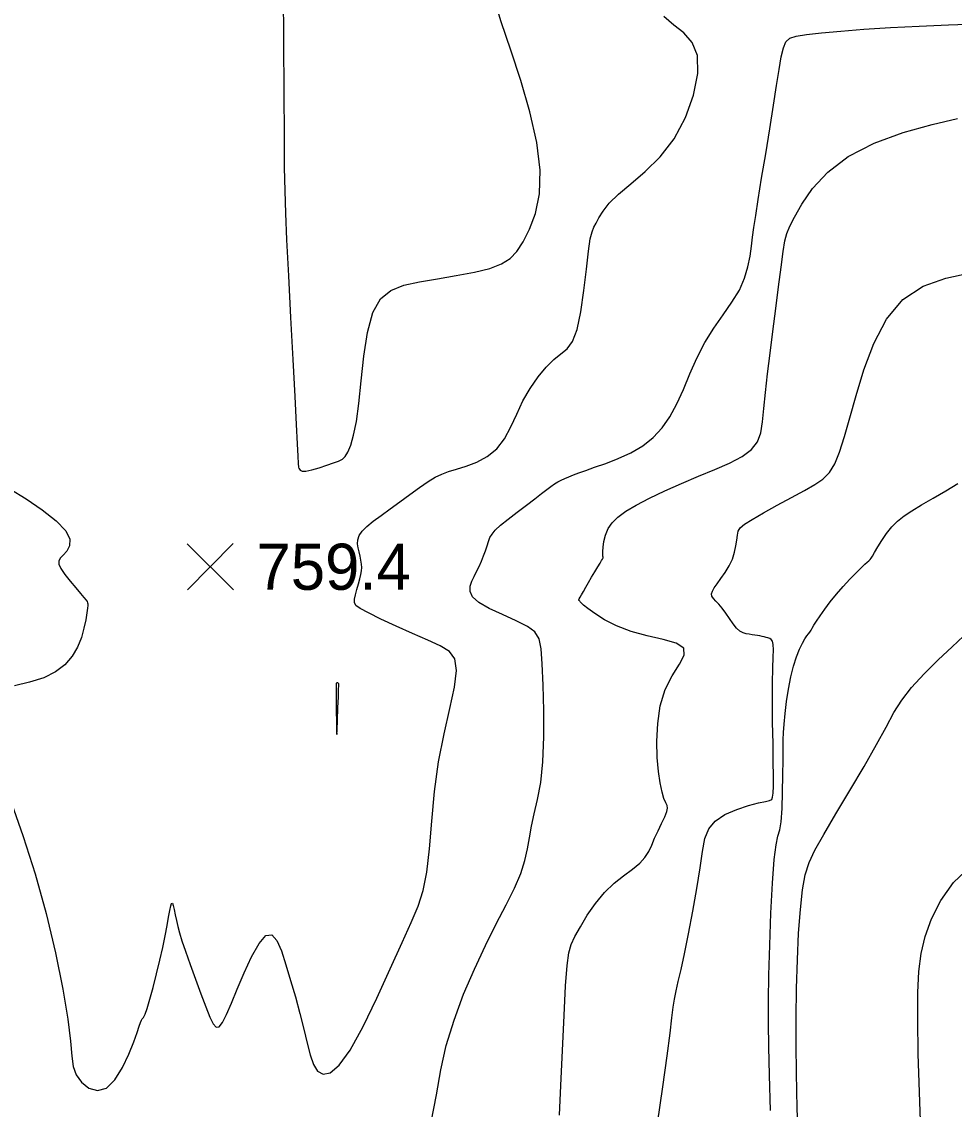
# Model space of a CAD drawing. Extents: x 2566142 to 2571431, y 418755 to 421584.
# Drawn here: x 2566869.4 to 2567172.5, y 420356.5 to 420710 of the extents above; entities that cross this region are included whole.
import ezdxf

# ---------------------------------------------------------------- set-up
doc = ezdxf.new("R2010")
doc.units = 0
for name, color, linetype in [('Contour_ADS_Major', 7, 'Continuous'), ('Contour_ADS_Minor', 7, 'Continuous'), ('Contour_ADS_Spot_Elevation', 7, 'Continuous')]:
    doc.layers.add(name, color=color, linetype=linetype)

# ---------------------------------------------------------------- blocks, each defined once
blk = doc.blocks.new('S750')
at = {"layer": 'Contour_ADS_Spot_Elevation'}
for p, q in [((-0.5, 0.498), (0.5, -0.498)), ((-0.498, -0.5), (0.498, 0.5))]:
    blk.add_line(p, q, dxfattribs=at)

msp = doc.modelspace()

# ---------------------------------------------------------------- linework, layer by layer
at = {"layer": 'Contour_ADS_Major'}
for points in [[(2566954.41, 420719.82), (2566954.52, 420703.4), (2566954.6, 420686.97), (2566954.68, 420672.85), (2566954.75, 420662.62), (2566954.87, 420654.96), (2566955.1, 420647.79), (2566955.49, 420639.08), (2566956.09, 420627.4), (2566956.81, 420613.85), (2566957.54, 420600.18), (2566958.18, 420588.12), (2566958.65, 420579.04), (2566958.96, 420572.75), (2566959.15, 420568.71), (2566959.28, 420566.37), (2566959.38, 420565.2), (2566959.46, 420564.79), (2566959.53, 420564.79), (2566959.58, 420564.8), (2566959.65, 420564.57), (2566959.91, 420564.2), (2566960.55, 420563.9), (2566961.79, 420563.87), (2566963.72, 420564.26), (2566966.08, 420564.96), (2566968.53, 420565.78), (2566970.72, 420566.54), (2566972.39, 420567.14), (2566973.61, 420567.76), (2566974.57, 420568.66), (2566975.43, 420570.1), (2566976.34, 420572.33), (2566977.28, 420575.57), (2566978.18, 420580.03), (2566979, 420585.91), (2566979.74, 420593.25), (2566980.57, 420601.25), (2566981.74, 420608.96), (2566983.49, 420615.4), (2566986.03, 420619.86), (2566989.39, 420622.65), (2566993.6, 420624.31), (2566998.67, 420625.41), (2567004.52, 420626.42)], [(2567004.52, 420626.42), (2567010.66, 420627.46), (2567016.54, 420628.57), (2567021.58, 420629.8), (2567025.37, 420631.22), (2567028.15, 420632.99), (2567030.35, 420635.33), (2567032.37, 420638.43), (2567034.49, 420642.49), (2567036.41, 420647.64), (2567037.69, 420654), (2567037.92, 420661.69), (2567036.79, 420670.72), (2567034.56, 420680.63), (2567031.61, 420690.83), (2567028.34, 420700.74), (2567025.19, 420709.91), (2567022.77, 420718.33)], [(2567115.8, 420447.25), (2567116.25, 420449.92), (2567116.56, 420454.17), (2567116.74, 420459.52), (2567116.83, 420465.09), (2567116.87, 420470.03), (2567116.88, 420473.71), (2567116.91, 420476.49), (2567117, 420478.94), (2567117.2, 420481.65), (2567117.54, 420485.05), (2567118.03, 420488.96), (2567118.66, 420493.05), (2567119.43, 420496.99), (2567120.32, 420500.51), (2567121.28, 420503.52), (2567122.25, 420506.01), (2567123.15, 420507.95), (2567123.93, 420509.35), (2567124.6, 420510.32), (2567125.15, 420511.02), (2567125.6, 420511.58), (2567125.97, 420512.16), (2567126.36, 420512.87), (2567126.91, 420513.82), (2567127.72, 420515.14), (2567128.91, 420516.9), (2567130.43, 420519.02), (2567132.23, 420521.39), (2567134.26, 420523.88), (2567136.44, 420526.38), (2567138.61, 420528.74), (2567140.62, 420530.82), (2567142.27, 420532.48), (2567143.46, 420533.61), (2567144.24, 420534.3), (2567144.72, 420534.71), (2567145.02, 420534.96), (2567145.25, 420535.2), (2567145.52, 420535.59), (2567145.94, 420536.29), (2567146.62, 420537.47), (2567147.65, 420539.23), (2567148.99, 420541.37), (2567150.55, 420543.65), (2567152.27, 420545.8), (2567154.13, 420547.66), (2567156.23, 420549.33), (2567158.77, 420551.01), (2567161.91, 420552.89), (2567165.71, 420555.1), (2567169.79, 420557.49), (2567173.66, 420559.86)], [(2567112.79, 420356.07), (2567112.48, 420367.51), (2567112.26, 420376.71), (2567112.15, 420384.42), (2567112.15, 420391.8), (2567112.29, 420400.01), (2567112.56, 420409.78), (2567112.95, 420420.2), (2567113.44, 420429.94), (2567114, 420437.65), (2567114.62, 420442.44), (2567115.23, 420445.19), (2567115.8, 420447.25)]]:
    msp.add_lwpolyline(points, dxfattribs=at)
msp.add_lwpolyline([(2566972.32, 420490.54), (2566972.41, 420492.92), (2566972.46, 420494.2), (2566972.46, 420494.74), (2566972.4, 420494.9), (2566972.28, 420494.99), (2566972.13, 420495.06), (2566971.96, 420495.08), (2566971.81, 420495.05), (2566971.7, 420494.96), (2566971.63, 420494.81), (2566971.59, 420494.61), (2566971.58, 420494.36), (2566971.58, 420494.03), (2566971.59, 420493.33), (2566971.61, 420491.96), (2566971.63, 420489.57), (2566971.64, 420486.09), (2566971.67, 420482.34), (2566971.71, 420479.38), (2566971.79, 420478.27), (2566971.91, 420479.7), (2566972.05, 420482.96), (2566972.19, 420486.94), (2566972.32, 420490.54)], close=True, dxfattribs=at)
at = {"layer": 'Contour_ADS_Minor'}
for points in [[(2567023.82, 420571.12), (2567026.32, 420574.39), (2567028.39, 420578.25), (2567030.31, 420582.45), (2567032.33, 420586.71), (2567034.67, 420590.8), (2567037.22, 420594.53), (2567039.84, 420597.73), (2567042.37, 420600.22), (2567044.66, 420602), (2567046.69, 420603.68), (2567048.45, 420606.06), (2567049.93, 420609.91), (2567051.15, 420615.7), (2567052.14, 420622.64), (2567052.94, 420629.59), (2567053.62, 420635.43), (2567054.21, 420639.35), (2567054.78, 420641.72), (2567055.4, 420643.22), (2567056.11, 420644.53), (2567057.03, 420646.22), (2567058.37, 420648.36), (2567060.39, 420650.94), (2567063.35, 420653.92), (2567067.38, 420657.32), (2567072.1, 420661.31), (2567076.97, 420666.1), (2567081.49, 420671.91), (2567085.18, 420678.8), (2567087.8, 420686.13), (2567089.16, 420693.13), (2567089.03, 420699.02), (2567087.37, 420703.26), (2567084.61, 420706.31), (2567081.34, 420708.87), (2567078.12, 420711.65)], [(2567020.15, 420409.74), (2567023.64, 420416.69), (2567026.82, 420422.86), (2567029.54, 420428.31), (2567031.61, 420433.09), (2567032.96, 420437.28), (2567033.8, 420441.08), (2567034.41, 420444.72), (2567035.07, 420448.44), (2567036.01, 420452.48), (2567037.08, 420457.13), (2567038.1, 420462.68), (2567038.83, 420469.43), (2567039.15, 420477.47), (2567039.13, 420486.07), (2567038.9, 420494.29), (2567038.59, 420501.2), (2567038.25, 420506.11), (2567037.59, 420509.37), (2567036.23, 420511.6), (2567033.8, 420513.41), (2567030.1, 420515.27), (2567025.7, 420517.25), (2567021.39, 420519.25), (2567017.93, 420521.2), (2567015.9, 420523.03), (2567015.11, 420524.77), (2567015.18, 420526.44), (2567015.74, 420528.07), (2567016.48, 420529.67), (2567017.27, 420531.28), (2567018.08, 420532.91), (2567018.84, 420534.59), (2567019.52, 420536.3), (2567020.13, 420538), (2567020.66, 420539.6), (2567021.14, 420541.04), (2567021.61, 420542.27), (2567022.27, 420543.43), (2567023.33, 420544.72), (2567025.03, 420546.31), (2567027.48, 420548.31), (2567030.42, 420550.57), (2567033.45, 420552.84), (2567036.2, 420554.9), (2567038.38, 420556.57), (2567040.05, 420557.88), (2567041.38, 420558.89), (2567042.53, 420559.71), (2567043.64, 420560.39), (2567044.78, 420560.98), (2567045.98, 420561.53), (2567047.28, 420562.07), (2567048.74, 420562.65), (2567050.51, 420563.32), (2567052.75, 420564.14), (2567055.63, 420565.15), (2567059.23, 420566.42), (2567063.27, 420567.97), (2567067.42, 420569.86), (2567071.31, 420572.13), (2567074.69, 420574.81), (2567077.58, 420577.95), (2567080.1, 420581.58), (2567082.36, 420585.76), (2567084.47, 420590.47), (2567086.59, 420595.52), (2567088.85, 420600.66), (2567091.41, 420605.66), (2567094.34, 420610.32), (2567097.4, 420614.66), (2567100.28, 420618.77), (2567102.69, 420622.72), (2567104.38, 420626.57), (2567105.48, 420630.27), (2567106.15, 420633.76), (2567106.59, 420636.97), (2567106.97, 420639.93), (2567107.4, 420643.09), (2567107.98, 420647), (2567108.8, 420652.22), (2567109.92, 420659.07), (2567111.23, 420666.98), (2567112.58, 420675.16), (2567113.81, 420682.81), (2567114.8, 420689.27), (2567115.6, 420694.48), (2567116.3, 420698.51), (2567116.98, 420701.44), (2567117.78, 420703.38), (2567119.04, 420704.57), (2567121.15, 420705.29), (2567124.49, 420705.81), (2567129.36, 420706.36), (2567135.66, 420706.95), (2567143.19, 420707.54), (2567151.77, 420708.08), (2567161.13, 420708.56), (2567170.65, 420708.95), (2567179.64, 420709.27)], [(2567050.75, 420521.7), (2567050.64, 420521.79), (2567050.53, 420521.85), (2567050.45, 420521.9), (2567050.41, 420521.96), (2567050.44, 420522.09), (2567050.58, 420522.38), (2567050.87, 420522.9), (2567051.34, 420523.71), (2567051.96, 420524.8), (2567052.74, 420526.14), (2567053.65, 420527.69), (2567054.66, 420529.41), (2567055.69, 420531.15), (2567056.63, 420532.73), (2567057.38, 420534), (2567057.89, 420534.83), (2567058.17, 420535.31), (2567058.31, 420535.54), (2567058.36, 420535.67), (2567058.39, 420535.79), (2567058.4, 420535.9), (2567058.39, 420536), (2567058.36, 420536.08), (2567058.31, 420536.15), (2567058.26, 420536.35), (2567058.24, 420536.82), (2567058.26, 420537.74), (2567058.38, 420539.2), (2567058.66, 420541.05), (2567059.18, 420543.12), (2567060.04, 420545.19), (2567061.33, 420547.12), (2567063.18, 420548.96), (2567065.73, 420550.84), (2567069.14, 420552.86), (2567073.47, 420555.1), (2567078.49, 420557.48), (2567083.9, 420559.89), (2567089.39, 420562.23), (2567094.67, 420564.41), (2567099.47, 420566.51), (2567103.54, 420568.64), (2567106.62, 420570.9), (2567108.56, 420573.42), (2567109.63, 420576.35), (2567110.18, 420579.89), (2567110.58, 420584.22), (2567111.12, 420589.46), (2567111.82, 420595.51), (2567112.65, 420602.19), (2567113.55, 420609.32), (2567114.48, 420616.7), (2567115.39, 420623.83), (2567116.21, 420630.19), (2567116.9, 420635.26), (2567117.46, 420638.72), (2567118.08, 420641.18), (2567119.03, 420643.46), (2567120.57, 420646.41), (2567122.96, 420650.62), (2567126.48, 420655.71), (2567131.43, 420661.1), (2567138.08, 420666.19), (2567146.52, 420670.48), (2567155.93, 420673.92), (2567165.3, 420676.58), (2567173.62, 420678.5)], [(2567129.86, 420561.32), (2567131.93, 420563.41), (2567133.66, 420566.23), (2567135.25, 420570.1), (2567136.86, 420575.1), (2567138.62, 420581.24), (2567140.68, 420588.52), (2567143.18, 420596.8), (2567146.37, 420605.34), (2567150.5, 420613.27), (2567155.82, 420619.69), (2567162.44, 420623.99), (2567169.81, 420626.6), (2567177.23, 420628.2)], [(2566918.35, 420423.4), (2566918.63, 420422.68), (2566918.96, 420421.37), (2566919.31, 420419.68), (2566919.7, 420417.82), (2566920.13, 420415.92), (2566920.69, 420413.79), (2566921.48, 420411.17), (2566922.6, 420407.8), (2566924.1, 420403.55), (2566925.84, 420398.78), (2566927.61, 420394.02), (2566929.23, 420389.76), (2566930.54, 420386.44), (2566931.62, 420384.21), (2566932.59, 420383.13), (2566933.58, 420383.28), (2566934.68, 420384.69), (2566935.99, 420387.27), (2566937.55, 420390.92), (2566939.44, 420395.5), (2566941.67, 420400.78), (2566944.1, 420406.03), (2566946.53, 420410.38), (2566948.76, 420412.99), (2566950.66, 420413.21), (2566952.29, 420411.35), (2566953.78, 420407.92), (2566955.26, 420403.42), (2566956.8, 420398.33), (2566958.35, 420392.97), (2566959.81, 420387.61), (2566961.1, 420382.54), (2566962.16, 420377.99), (2566963.13, 420374.11), (2566964.2, 420371.04), (2566965.56, 420368.88), (2566967.36, 420367.82), (2566969.7, 420368.28), (2566972.61, 420370.75), (2566976.17, 420375.71), (2566980.34, 420383.33), (2566984.81, 420392.59), (2566989.16, 420402.15), (2566993.01, 420410.67), (2566996.03, 420417.22), (2566998.29, 420422.49), (2566999.93, 420427.55), (2567001.09, 420433.5), (2567001.95, 420441.13), (2567002.71, 420450.09), (2567003.62, 420459.73), (2567004.9, 420469.4), (2567006.67, 420478.52), (2567008.56, 420486.71), (2567010.09, 420493.67), (2567010.77, 420499.1), (2567010.22, 420502.82), (2567008.42, 420505.29), (2567005.46, 420507.11), (2567001.41, 420508.89), (2566996.46, 420511.06), (2566991.15, 420513.47), (2566986.14, 420515.82), (2566982.08, 420517.81), (2566979.44, 420519.22), (2566978.04, 420520.24), (2566977.55, 420521.15), (2566977.6, 420522.24), (2566977.91, 420523.71), (2566978.35, 420525.43), (2566978.83, 420527.23), (2566979.28, 420528.89), (2566979.62, 420530.28), (2566979.84, 420531.47), (2566979.92, 420532.56), (2566979.86, 420533.69), (2566979.66, 420534.92), (2566979.37, 420536.26), (2566979.05, 420537.63), (2566978.76, 420538.99), (2566978.58, 420540.3), (2566978.64, 420541.6), (2566979.07, 420542.93), (2566980.02, 420544.34), (2566981.57, 420545.88), (2566983.68, 420547.58), (2566986.24, 420549.47), (2566989.17, 420551.59), (2566992.35, 420553.94), (2566995.59, 420556.34), (2566998.71, 420558.59), (2567001.49, 420560.49), (2567003.83, 420561.9), (2567005.94, 420562.93), (2567008.13, 420563.76), (2567010.69, 420564.57), (2567013.82, 420565.54), (2567017.28, 420566.83), (2567020.73, 420568.64), (2567023.82, 420571.12)], [(2567076.02, 420351.83), (2567077.76, 420363.8), (2567079.19, 420373.87), (2567080.15, 420381.17), (2567080.74, 420386.16), (2567081.14, 420389.61), (2567081.54, 420392.3), (2567082.09, 420394.93), (2567082.81, 420397.98), (2567083.73, 420401.85), (2567084.86, 420406.94), (2567086.17, 420413.47), (2567087.54, 420420.83), (2567088.83, 420428.25), (2567089.9, 420434.94), (2567090.68, 420440.29), (2567091.49, 420444.42), (2567092.74, 420447.6), (2567094.83, 420450.13), (2567098, 420452.23), (2567101.81, 420453.94), (2567105.65, 420455.24), (2567108.92, 420456.09), (2567111.16, 420456.54), (2567112.49, 420456.8), (2567113.18, 420457.16), (2567113.5, 420457.87), (2567113.68, 420459.22), (2567113.76, 420461.44), (2567113.77, 420464.75), (2567113.71, 420469.38), (2567113.61, 420475.38), (2567113.5, 420482.18), (2567113.42, 420489), (2567113.42, 420495.1), (2567113.52, 420499.87), (2567113.66, 420503.38), (2567113.75, 420505.85), (2567113.7, 420507.51), (2567113.46, 420508.57), (2567113.05, 420509.19), (2567112.53, 420509.52), (2567111.95, 420509.71), (2567111.36, 420509.86), (2567110.74, 420510.02), (2567110.08, 420510.16), (2567109.36, 420510.31), (2567108.57, 420510.45), (2567107.72, 420510.58), (2567106.82, 420510.72), (2567105.88, 420510.85), (2567104.91, 420511.01), (2567103.9, 420511.3), (2567102.85, 420511.86), (2567101.75, 420512.81), (2567100.61, 420514.23), (2567099.45, 420515.94), (2567098.27, 420517.72), (2567097.11, 420519.34), (2567096, 420520.63), (2567095, 420521.63), (2567094.22, 420522.44), (2567093.74, 420523.19), (2567093.63, 420523.96), (2567093.89, 420524.84), (2567094.5, 420525.92), (2567095.44, 420527.28), (2567096.66, 420528.97), (2567098.01, 420530.92), (2567099.31, 420533.06), (2567100.39, 420535.28), (2567101.12, 420537.5), (2567101.56, 420539.6), (2567101.82, 420541.5), (2567102.02, 420543.09), (2567102.3, 420544.33), (2567102.97, 420545.41), (2567104.36, 420546.61), (2567106.8, 420548.19), (2567110.47, 420550.31), (2567114.93, 420552.79), (2567119.58, 420555.32), (2567123.84, 420557.62), (2567127.24, 420559.52), (2567129.86, 420561.32)], [(2566865.5, 420558.15), (2566870.8, 420554.92), (2566876.03, 420551.34), (2566880.55, 420547.75), (2566883.7, 420544.47), (2566885.04, 420541.75), (2566884.95, 420539.6), (2566884.02, 420537.91), (2566882.83, 420536.61), (2566881.9, 420535.6), (2566881.4, 420534.67), (2566881.44, 420533.61), (2566882.1, 420532.2), (2566883.41, 420530.3), (2566885.13, 420528.12), (2566886.94, 420525.96), (2566888.51, 420524.12), (2566889.61, 420522.82), (2566890.28, 420521.99), (2566890.63, 420521.46), (2566890.79, 420521.11), (2566890.85, 420520.75), (2566890.83, 420520.21), (2566890.72, 420519.29), (2566890.5, 420517.79), (2566890.17, 420515.58), (2566889.62, 420512.84), (2566888.78, 420509.79), (2566887.53, 420506.67), (2566885.78, 420503.69), (2566883.43, 420500.97), (2566880.38, 420498.62), (2566876.54, 420496.7), (2566871.93, 420495.27), (2566867.06, 420494.05)], [(2567044.21, 420354.57), (2567044.62, 420364.16), (2567045.13, 420375.56), (2567045.67, 420386.97), (2567046.19, 420396.61), (2567046.66, 420403.16), (2567047.21, 420407.26), (2567048.01, 420410.04), (2567049.23, 420412.6), (2567050.98, 420415.81), (2567053.22, 420419.53), (2567055.86, 420423.37), (2567058.81, 420426.93), (2567061.94, 420429.91), (2567065.06, 420432.37), (2567067.91, 420434.49), (2567070.27, 420436.43), (2567071.98, 420438.33), (2567073.2, 420440.29), (2567074.17, 420442.34), (2567075.13, 420444.56), (2567076.25, 420446.94), (2567077.41, 420449.33), (2567078.43, 420451.49), (2567079.12, 420453.2), (2567079.36, 420454.34), (2567079.2, 420455.18), (2567078.77, 420456.1), (2567078.17, 420457.46), (2567077.53, 420459.58), (2567076.9, 420462.52), (2567076.37, 420466.27), (2567075.99, 420470.84), (2567075.86, 420476.16), (2567076.13, 420481.89), (2567076.97, 420487.6), (2567078.55, 420492.88), (2567080.87, 420497.38), (2567083.24, 420501.09), (2567084.77, 420504.05), (2567084.6, 420506.3), (2567082.13, 420507.93), (2567077.9, 420509.19), (2567072.75, 420510.37), (2567067.47, 420511.77), (2567062.78, 420513.56), (2567058.85, 420515.59), (2567055.72, 420517.57), (2567053.45, 420519.22), (2567052.03, 420520.36), (2567051.28, 420521.04), (2567050.96, 420521.4), (2567050.85, 420521.59), (2567050.75, 420521.7)], [(2567121.56, 420353.47), (2567121.43, 420357.2), (2567121.34, 420362.05), (2567121.23, 420368.76), (2567121.14, 420377.01), (2567121.13, 420386.19), (2567121.24, 420395.72), (2567121.52, 420405.03), (2567121.95, 420413.72), (2567122.53, 420421.42), (2567123.24, 420427.77), (2567124.1, 420432.61), (2567125.34, 420436.63), (2567127.26, 420440.73), (2567130.11, 420445.8), (2567134.05, 420452.45), (2567138.62, 420460.11), (2567143.23, 420467.91), (2567147.28, 420474.99), (2567150.39, 420480.71), (2567152.93, 420485.38), (2567155.47, 420489.49), (2567158.61, 420493.58), (2567162.71, 420498), (2567167.33, 420502.52), (2567171.83, 420506.75), (2567175.57, 420510.28)], [(2566865.95, 420456.23), (2566869.87, 420445.17), (2566873.77, 420433), (2566877.32, 420420.08), (2566880.36, 420407.26), (2566882.77, 420395.48), (2566884.42, 420385.71), (2566885.27, 420378.6), (2566885.69, 420373.71), (2566886.14, 420370.31), (2566887.08, 420367.66), (2566888.83, 420365.24), (2566891.24, 420363.37), (2566894.03, 420362.56), (2566896.92, 420363.34), (2566899.64, 420366.02), (2566902.09, 420369.98), (2566904.16, 420374.39), (2566905.78, 420378.42), (2566906.88, 420381.42), (2566907.57, 420383.44), (2566908, 420384.69), (2566908.29, 420385.4), (2566908.59, 420385.82), (2566908.96, 420386.33), (2566909.46, 420387.32), (2566910.15, 420389.19), (2566911.06, 420392.2), (2566912.12, 420396.09), (2566913.23, 420400.46), (2566914.28, 420404.9), (2566915.21, 420409.08), (2566916, 420412.85), (2566916.64, 420416.16), (2566917.15, 420418.92), (2566917.54, 420421.08), (2566917.84, 420422.57), (2566918.09, 420423.36), (2566918.35, 420423.4)], [(2567161.66, 420349.58), (2567161.19, 420361.98), (2567160.85, 420374.44), (2567160.66, 420385.58), (2567160.68, 420394.39), (2567161.01, 420401.29), (2567161.79, 420407.1), (2567163.12, 420412.59), (2567165.17, 420418.39), (2567168.15, 420424.36), (2567172.31, 420430.15), (2567177.89, 420435.45)], [(2567002.48, 420352.26), (2567004.19, 420361.13), (2567005.64, 420369.23), (2567007.41, 420377.17), (2567009.91, 420385.42), (2567013.04, 420393.82), (2567016.54, 420402.03), (2567020.15, 420409.74)]]:
    msp.add_lwpolyline(points, dxfattribs=at)

# ---------------------------------------------------------------- block references
at = {"layer": 'Contour_ADS_Spot_Elevation', "xscale": 15, "yscale": 15}
msp.add_blockref('S750', (2566930.69, 420532.81), dxfattribs=at)

# ---------------------------------------------------------------- texts
at = {"layer": 'Contour_ADS_Spot_Elevation'}
msp.add_text('759.4', height=15, dxfattribs=at).set_placement((2566945.69, 420525.31))

doc.saveas('drawing.dxf')
